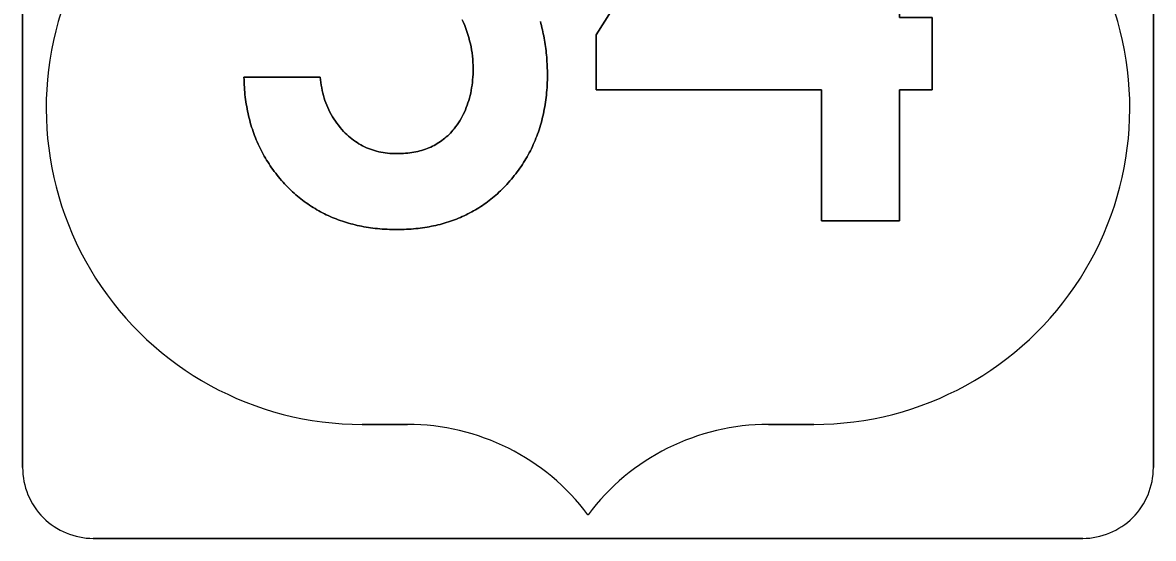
# Model space of a CAD drawing. Extents: x 10133 to 81668, y 5524 to 11018.
# Drawn here: x 24694 to 24794, y 8876.4 to 8922 of the extents above; entities that cross this region are included whole.
import ezdxf

# ---------------------------------------------------------------- set-up
doc = ezdxf.new("R2010")
doc.units = 0
doc.layers.add('DisPlatData', color=7, linetype='Continuous')

msp = doc.modelspace()

# ---------------------------------------------------------------- linework, layer by layer
at = {"layer": 'DisPlatData'}
for p, q in [((24693.978, 8970.185), (24693.978, 8882.686)), ((24693.978, 8970.185), (24693.978, 8882.686)), ((24693.978, 8882.686), (24693.978, 8970.185)), ((24693.978, 8882.686), (24693.978, 8970.185)), ((24793.978, 8882.686), (24793.978, 8970.185)), ((24793.978, 8882.686), (24793.978, 8970.185)), ((24793.978, 8970.185), (24793.978, 8882.686)), ((24793.978, 8970.185), (24793.978, 8882.686)), ((24728.007, 8886.505), (24724.012, 8886.505)), ((24724.012, 8886.505), (24728.007, 8886.505)), ((24763.945, 8886.505), (24759.949, 8886.505)), ((24759.949, 8886.505), (24763.945, 8886.505)), ((24693.978, 8882.686), (24693.978, 8882.686)), ((24693.978, 8882.686), (24693.978, 8882.686)), ((24793.978, 8882.686), (24793.978, 8882.686)), ((24793.978, 8882.686), (24793.978, 8882.686)), ((24700.228, 8876.436), (24787.728, 8876.436)), ((24700.228, 8876.436), (24700.228, 8876.436)), ((24700.228, 8876.436), (24787.728, 8876.436)), ((24787.728, 8876.436), (24700.228, 8876.436)), ((24700.228, 8876.436), (24700.228, 8876.436)), ((24787.728, 8876.436), (24700.228, 8876.436)), ((24787.728, 8876.436), (24787.728, 8876.436)), ((24787.728, 8876.436), (24787.728, 8876.436))]:
    msp.add_line(p, q, dxfattribs=at)
for points in [[(24771.532, 8952.396), (24764.632, 8952.396), (24744.703, 8920.922), (24744.703, 8916.084), (24764.632, 8916.084), (24764.632, 8904.491), (24771.532, 8904.491), (24771.532, 8916.084), (24774.407, 8916.084), (24774.407, 8922.455), (24771.532, 8922.455), (24771.532, 8952.396)], [(24771.532, 8922.455), (24774.407, 8922.455), (24774.407, 8916.084), (24771.532, 8916.084), (24771.532, 8904.491), (24764.632, 8904.491), (24764.632, 8916.084), (24744.703, 8916.084), (24744.703, 8920.922), (24764.632, 8952.396), (24771.532, 8952.396), (24771.532, 8922.455)], [(24732.848, 8922.266), (24732.965, 8922.005), (24733.073, 8921.742), (24733.178, 8921.478), (24733.273, 8921.214), (24733.361, 8920.948), (24733.44, 8920.681), (24733.511, 8920.413), (24733.578, 8920.144), (24733.636, 8919.874), (24733.682, 8919.602), (24733.728, 8919.33), (24733.761, 8919.057), (24733.786, 8918.782), (24733.807, 8918.507), (24733.815, 8918.23), (24733.819, 8917.952), (24733.819, 8917.697), (24733.811, 8917.446), (24733.798, 8917.197), (24733.778, 8916.953), (24733.753, 8916.712), (24733.723, 8916.475), (24733.69, 8916.241), (24733.648, 8916.011), (24733.603, 8915.784)], [(24733.603, 8915.784), (24733.648, 8916.011), (24733.69, 8916.241), (24733.723, 8916.475), (24733.753, 8916.712), (24733.778, 8916.953), (24733.798, 8917.197), (24733.811, 8917.446), (24733.819, 8917.697), (24733.819, 8917.952), (24733.815, 8918.23), (24733.807, 8918.507), (24733.786, 8918.782), (24733.761, 8919.057), (24733.728, 8919.33), (24733.682, 8919.602), (24733.636, 8919.874), (24733.578, 8920.144), (24733.511, 8920.413), (24733.44, 8920.681), (24733.361, 8920.948), (24733.273, 8921.214), (24733.178, 8921.478), (24733.073, 8921.742), (24732.965, 8922.005), (24732.848, 8922.266)], [(24739.907, 8921.56), (24739.861, 8921.74), (24739.815, 8921.92), (24739.769, 8922.099)], [(24739.769, 8922.099), (24739.815, 8921.92), (24739.861, 8921.74), (24739.907, 8921.56)], [(24732.69, 8904.79), (24732.861, 8904.865), (24733.032, 8904.942), (24733.198, 8905.022), (24733.365, 8905.104), (24733.532, 8905.189), (24733.694, 8905.276), (24733.857, 8905.366), (24734.019, 8905.459), (24734.178, 8905.554), (24734.336, 8905.651), (24734.49, 8905.751), (24734.644, 8905.854), (24734.798, 8905.959), (24734.948, 8906.067), (24735.098, 8906.177), (24735.248, 8906.29), (24735.394, 8906.405), (24735.54, 8906.523), (24735.682, 8906.643), (24735.828, 8906.766), (24735.965, 8906.892), (24736.107, 8907.02), (24736.244, 8907.15), (24736.382, 8907.283), (24736.515, 8907.419), (24736.648, 8907.557), (24736.79, 8907.709), (24736.932, 8907.862), (24737.065, 8908.017), (24737.203, 8908.173), (24737.332, 8908.33), (24737.461, 8908.49), (24737.586, 8908.65), (24737.711, 8908.812), (24737.828, 8908.975), (24737.948, 8909.14), (24738.061, 8909.307), (24738.173, 8909.474), (24738.282, 8909.644), (24738.39, 8909.814), (24738.494, 8909.986), (24738.594, 8910.16), (24738.69, 8910.335), (24738.786, 8910.512), (24738.882, 8910.69), (24738.969, 8910.869), (24739.057, 8911.05), (24739.14, 8911.232), (24739.223, 8911.416), (24739.303, 8911.601), (24739.378, 8911.788), (24739.453, 8911.976), (24739.523, 8912.165), (24739.59, 8912.357), (24739.653, 8912.549), (24739.715, 8912.743), (24739.778, 8912.938), (24739.832, 8913.135), (24739.886, 8913.334), (24739.936, 8913.533), (24739.986, 8913.735), (24740.032, 8913.937), (24740.073, 8914.141), (24740.115, 8914.347), (24740.153, 8914.554), (24740.186, 8914.763), (24740.219, 8914.973), (24740.248, 8915.184), (24740.273, 8915.397), (24740.298, 8915.611), (24740.319, 8915.827), (24740.336, 8916.044), (24740.353, 8916.263), (24740.365, 8916.483), (24740.373, 8916.704), (24740.382, 8916.927), (24740.386, 8917.152), (24740.386, 8917.377), (24740.386, 8917.576), (24740.382, 8917.774), (24740.378, 8917.972), (24740.369, 8918.168), (24740.361, 8918.363), (24740.348, 8918.558), (24740.336, 8918.752), (24740.323, 8918.945), (24740.307, 8919.137), (24740.286, 8919.329), (24740.265, 8919.519), (24740.244, 8919.709), (24740.219, 8919.897), (24740.19, 8920.086), (24740.161, 8920.273), (24740.132, 8920.459), (24740.098, 8920.645), (24740.065, 8920.829), (24740.028, 8921.013), (24739.99, 8921.196), (24739.948, 8921.378), (24739.907, 8921.56)], [(24739.907, 8921.56), (24739.948, 8921.378), (24739.99, 8921.196), (24740.028, 8921.013), (24740.065, 8920.829), (24740.098, 8920.645), (24740.132, 8920.459), (24740.161, 8920.273), (24740.19, 8920.086), (24740.219, 8919.897), (24740.244, 8919.709), (24740.265, 8919.519), (24740.286, 8919.329), (24740.307, 8919.137), (24740.323, 8918.945), (24740.336, 8918.752), (24740.348, 8918.558), (24740.361, 8918.363), (24740.369, 8918.168), (24740.378, 8917.972), (24740.382, 8917.774), (24740.386, 8917.576), (24740.386, 8917.377), (24740.386, 8917.152), (24740.382, 8916.927), (24740.373, 8916.704), (24740.365, 8916.483), (24740.353, 8916.263), (24740.336, 8916.044), (24740.319, 8915.827), (24740.298, 8915.611), (24740.273, 8915.397), (24740.248, 8915.184), (24740.219, 8914.973), (24740.186, 8914.763), (24740.153, 8914.554), (24740.115, 8914.347), (24740.073, 8914.141), (24740.032, 8913.937), (24739.986, 8913.735), (24739.936, 8913.533), (24739.886, 8913.334), (24739.832, 8913.135), (24739.778, 8912.938), (24739.715, 8912.743), (24739.653, 8912.549), (24739.59, 8912.357), (24739.523, 8912.165), (24739.453, 8911.976), (24739.378, 8911.788), (24739.303, 8911.601), (24739.223, 8911.416), (24739.14, 8911.232), (24739.057, 8911.05), (24738.969, 8910.869), (24738.882, 8910.69), (24738.786, 8910.512), (24738.69, 8910.335), (24738.594, 8910.16), (24738.494, 8909.986), (24738.39, 8909.814), (24738.282, 8909.644), (24738.173, 8909.474), (24738.061, 8909.307), (24737.948, 8909.14), (24737.828, 8908.975), (24737.711, 8908.812), (24737.586, 8908.65), (24737.461, 8908.49), (24737.332, 8908.33), (24737.203, 8908.173), (24737.065, 8908.017), (24736.932, 8907.862), (24736.79, 8907.709), (24736.648, 8907.557), (24736.515, 8907.419), (24736.382, 8907.283), (24736.244, 8907.15), (24736.107, 8907.02), (24735.965, 8906.892), (24735.828, 8906.766), (24735.682, 8906.643), (24735.54, 8906.523), (24735.394, 8906.405), (24735.248, 8906.29), (24735.098, 8906.177), (24734.948, 8906.067), (24734.798, 8905.959), (24734.644, 8905.854), (24734.49, 8905.751), (24734.336, 8905.651), (24734.178, 8905.554), (24734.019, 8905.459), (24733.857, 8905.366), (24733.694, 8905.276), (24733.532, 8905.189), (24733.365, 8905.104), (24733.198, 8905.022), (24733.032, 8904.942), (24732.861, 8904.865), (24732.69, 8904.79)], [(24733.603, 8915.784), (24733.553, 8915.561), (24733.494, 8915.341), (24733.436, 8915.125), (24733.365, 8914.912), (24733.294, 8914.703), (24733.215, 8914.497), (24733.132, 8914.295), (24733.044, 8914.097), (24732.953, 8913.901), (24732.853, 8913.71), (24732.748, 8913.522), (24732.636, 8913.338), (24732.523, 8913.156), (24732.403, 8912.979), (24732.273, 8912.805), (24732.144, 8912.635), (24732.036, 8912.503), (24731.923, 8912.376), (24731.807, 8912.252), (24731.69, 8912.133), (24731.569, 8912.018), (24731.448, 8911.906), (24731.323, 8911.799), (24731.194, 8911.696), (24731.061, 8911.597), (24730.928, 8911.501), (24730.79, 8911.41), (24730.653, 8911.323), (24730.507, 8911.24), (24730.365, 8911.162), (24730.215, 8911.087), (24730.065, 8911.016), (24729.911, 8910.949), (24729.753, 8910.886), (24729.594, 8910.828), (24729.432, 8910.773), (24729.265, 8910.723), (24729.098, 8910.676), (24728.928, 8910.633), (24728.753, 8910.595), (24728.578, 8910.56), (24728.398, 8910.53), (24728.215, 8910.504), (24728.032, 8910.482), (24727.844, 8910.463), (24727.653, 8910.449), (24727.461, 8910.439), (24727.265, 8910.433), (24727.065, 8910.431), (24726.857, 8910.434), (24726.653, 8910.442), (24726.448, 8910.455), (24726.248, 8910.474), (24726.048, 8910.498), (24725.857, 8910.528), (24725.661, 8910.563), (24725.473, 8910.603), (24725.286, 8910.649), (24725.103, 8910.7), (24724.919, 8910.757), (24724.74, 8910.819), (24724.565, 8910.886), (24724.39, 8910.959), (24724.219, 8911.037), (24724.048, 8911.121), (24723.886, 8911.21), (24723.719, 8911.304), (24723.561, 8911.404), (24723.403, 8911.509), (24723.248, 8911.619), (24723.094, 8911.735), (24722.944, 8911.856), (24722.794, 8911.983), (24722.653, 8912.115), (24722.507, 8912.252), (24722.369, 8912.395), (24722.211, 8912.572), (24722.057, 8912.751), (24721.911, 8912.933), (24721.769, 8913.118), (24721.636, 8913.306), (24721.507, 8913.497), (24721.386, 8913.691), (24721.273, 8913.888), (24721.161, 8914.087), (24721.061, 8914.29), (24720.965, 8914.495), (24720.873, 8914.703), (24720.79, 8914.915), (24720.715, 8915.129), (24720.644, 8915.345), (24720.582, 8915.565), (24720.523, 8915.788), (24720.469, 8916.014), (24720.428, 8916.243), (24720.386, 8916.474), (24720.353, 8916.708), (24720.328, 8916.945), (24720.307, 8917.186), (24713.553, 8917.186)], [(24713.553, 8917.186), (24713.557, 8916.962), (24713.565, 8916.739), (24713.573, 8916.518), (24713.59, 8916.298), (24713.603, 8916.08), (24713.623, 8915.863), (24713.644, 8915.648), (24713.669, 8915.434), (24713.694, 8915.221), (24713.723, 8915.01), (24713.757, 8914.801), (24713.794, 8914.593), (24713.832, 8914.386), (24713.869, 8914.181), (24713.915, 8913.978), (24713.961, 8913.775), (24714.011, 8913.574), (24714.061, 8913.375), (24714.115, 8913.177), (24714.173, 8912.98), (24714.232, 8912.785), (24714.294, 8912.592), (24714.357, 8912.4), (24714.428, 8912.209), (24714.498, 8912.02), (24714.569, 8911.832), (24714.644, 8911.646), (24714.723, 8911.461), (24714.807, 8911.278), (24714.89, 8911.096), (24714.978, 8910.915), (24715.065, 8910.736), (24715.161, 8910.559), (24715.253, 8910.383), (24715.353, 8910.208)], [(24715.353, 8910.208), (24715.253, 8910.383), (24715.161, 8910.559), (24715.065, 8910.736), (24714.978, 8910.915), (24714.89, 8911.096), (24714.807, 8911.278), (24714.723, 8911.461), (24714.644, 8911.646), (24714.569, 8911.832), (24714.498, 8912.02), (24714.428, 8912.209), (24714.357, 8912.4), (24714.294, 8912.592), (24714.232, 8912.785), (24714.173, 8912.98), (24714.115, 8913.177), (24714.061, 8913.375), (24714.011, 8913.574), (24713.961, 8913.775), (24713.915, 8913.978), (24713.869, 8914.181), (24713.832, 8914.386), (24713.794, 8914.593), (24713.757, 8914.801), (24713.723, 8915.01), (24713.694, 8915.221), (24713.669, 8915.434), (24713.644, 8915.648), (24713.623, 8915.863), (24713.603, 8916.08), (24713.59, 8916.298), (24713.573, 8916.518), (24713.565, 8916.739), (24713.557, 8916.962), (24713.553, 8917.186)], [(24713.553, 8917.186), (24720.307, 8917.186), (24720.328, 8916.945), (24720.353, 8916.708), (24720.386, 8916.474), (24720.428, 8916.243), (24720.469, 8916.014), (24720.523, 8915.788), (24720.582, 8915.565), (24720.644, 8915.345), (24720.715, 8915.129), (24720.79, 8914.915), (24720.873, 8914.703), (24720.965, 8914.495), (24721.061, 8914.29), (24721.161, 8914.087), (24721.273, 8913.888), (24721.386, 8913.691), (24721.507, 8913.497), (24721.636, 8913.306), (24721.769, 8913.118), (24721.911, 8912.933), (24722.057, 8912.751), (24722.211, 8912.572), (24722.369, 8912.395), (24722.507, 8912.252), (24722.653, 8912.115), (24722.794, 8911.983), (24722.944, 8911.856), (24723.094, 8911.735), (24723.248, 8911.619), (24723.403, 8911.509), (24723.561, 8911.404), (24723.719, 8911.304), (24723.886, 8911.21), (24724.048, 8911.121), (24724.219, 8911.037), (24724.39, 8910.959), (24724.565, 8910.886), (24724.74, 8910.819), (24724.919, 8910.757), (24725.103, 8910.7), (24725.286, 8910.649), (24725.473, 8910.603), (24725.661, 8910.563), (24725.857, 8910.528), (24726.048, 8910.498), (24726.248, 8910.474), (24726.448, 8910.455), (24726.653, 8910.442), (24726.857, 8910.434), (24727.065, 8910.431), (24727.265, 8910.433), (24727.461, 8910.439), (24727.653, 8910.449), (24727.844, 8910.463), (24728.032, 8910.482), (24728.215, 8910.504), (24728.398, 8910.53), (24728.578, 8910.56), (24728.753, 8910.595), (24728.928, 8910.633), (24729.098, 8910.676), (24729.265, 8910.723), (24729.432, 8910.773), (24729.594, 8910.828), (24729.753, 8910.886), (24729.911, 8910.949), (24730.065, 8911.016), (24730.215, 8911.087), (24730.365, 8911.162), (24730.507, 8911.24), (24730.653, 8911.323), (24730.79, 8911.41), (24730.928, 8911.501), (24731.061, 8911.597), (24731.194, 8911.696), (24731.323, 8911.799), (24731.448, 8911.906), (24731.569, 8912.018), (24731.69, 8912.133), (24731.807, 8912.252), (24731.923, 8912.376), (24732.036, 8912.503), (24732.144, 8912.635), (24732.273, 8912.805), (24732.403, 8912.979), (24732.523, 8913.156), (24732.636, 8913.338), (24732.748, 8913.522), (24732.853, 8913.71), (24732.953, 8913.901), (24733.044, 8914.097), (24733.132, 8914.295), (24733.215, 8914.497), (24733.294, 8914.703), (24733.365, 8914.912), (24733.436, 8915.125), (24733.494, 8915.341), (24733.553, 8915.561), (24733.603, 8915.784)], [(24715.353, 8910.208), (24715.453, 8910.035), (24715.557, 8909.863), (24715.661, 8909.693), (24715.769, 8909.524), (24715.882, 8909.356), (24715.998, 8909.19), (24716.115, 8909.026), (24716.232, 8908.863), (24716.357, 8908.701), (24716.482, 8908.541), (24716.607, 8908.383), (24716.74, 8908.225), (24716.873, 8908.07), (24717.007, 8907.915), (24717.148, 8907.762), (24717.29, 8907.611), (24717.432, 8907.461), (24717.573, 8907.324), (24717.711, 8907.189), (24717.857, 8907.057), (24717.998, 8906.928), (24718.144, 8906.801), (24718.29, 8906.677), (24718.44, 8906.555), (24718.586, 8906.436), (24718.74, 8906.319), (24718.89, 8906.205), (24719.044, 8906.094), (24719.203, 8905.985), (24719.357, 8905.878), (24719.515, 8905.775), (24719.678, 8905.673), (24719.836, 8905.575), (24719.998, 8905.479), (24720.165, 8905.385), (24720.332, 8905.294), (24720.498, 8905.206), (24720.665, 8905.12), (24720.836, 8905.037), (24721.007, 8904.956), (24721.182, 8904.878), (24721.357, 8904.802), (24721.532, 8904.729), (24721.711, 8904.658), (24721.89, 8904.59), (24722.069, 8904.525), (24722.253, 8904.463), (24722.436, 8904.402), (24722.619, 8904.345), (24722.807, 8904.29), (24722.994, 8904.237), (24723.186, 8904.187), (24723.373, 8904.14), (24723.569, 8904.095), (24723.761, 8904.053), (24723.957, 8904.013), (24724.153, 8903.975), (24724.353, 8903.941), (24724.553, 8903.909), (24724.753, 8903.88), (24724.957, 8903.853), (24725.161, 8903.828), (24725.365, 8903.806), (24725.573, 8903.787), (24725.782, 8903.77), (24725.99, 8903.756), (24726.203, 8903.745), (24726.415, 8903.736), (24726.632, 8903.73), (24726.848, 8903.726), (24727.065, 8903.725), (24727.282, 8903.726), (24727.494, 8903.73), (24727.707, 8903.736), (24727.915, 8903.745), (24728.128, 8903.756), (24728.332, 8903.77), (24728.54, 8903.787), (24728.744, 8903.805), (24728.948, 8903.827), (24729.148, 8903.851), (24729.348, 8903.878), (24729.548, 8903.907), (24729.744, 8903.938), (24729.94, 8903.973), (24730.136, 8904.01), (24730.328, 8904.049), (24730.519, 8904.09), (24730.707, 8904.135), (24730.894, 8904.182), (24731.082, 8904.231), (24731.265, 8904.283), (24731.448, 8904.338), (24731.632, 8904.395), (24731.811, 8904.454), (24731.99, 8904.516), (24732.169, 8904.581), (24732.344, 8904.648), (24732.519, 8904.718), (24732.69, 8904.79)], [(24732.69, 8904.79), (24732.519, 8904.718), (24732.344, 8904.648), (24732.169, 8904.581), (24731.99, 8904.516), (24731.811, 8904.454), (24731.632, 8904.395), (24731.448, 8904.338), (24731.265, 8904.283), (24731.082, 8904.231), (24730.894, 8904.182), (24730.707, 8904.135), (24730.519, 8904.09), (24730.328, 8904.049), (24730.136, 8904.01), (24729.94, 8903.973), (24729.744, 8903.938), (24729.548, 8903.907), (24729.348, 8903.878), (24729.148, 8903.851), (24728.948, 8903.827), (24728.744, 8903.805), (24728.54, 8903.787), (24728.332, 8903.77), (24728.128, 8903.756), (24727.915, 8903.745), (24727.707, 8903.736), (24727.494, 8903.73), (24727.282, 8903.726), (24727.065, 8903.725), (24726.848, 8903.726), (24726.632, 8903.73), (24726.415, 8903.736), (24726.203, 8903.745), (24725.99, 8903.756), (24725.782, 8903.77), (24725.573, 8903.787), (24725.365, 8903.806), (24725.161, 8903.828), (24724.957, 8903.853), (24724.753, 8903.88), (24724.553, 8903.909), (24724.353, 8903.941), (24724.153, 8903.975), (24723.957, 8904.013), (24723.761, 8904.053), (24723.569, 8904.095), (24723.373, 8904.14), (24723.186, 8904.187), (24722.994, 8904.237), (24722.807, 8904.29), (24722.619, 8904.345), (24722.436, 8904.402), (24722.253, 8904.463), (24722.069, 8904.525), (24721.89, 8904.59), (24721.711, 8904.658), (24721.532, 8904.729), (24721.357, 8904.802), (24721.182, 8904.878), (24721.007, 8904.956), (24720.836, 8905.037), (24720.665, 8905.12), (24720.498, 8905.206), (24720.332, 8905.294), (24720.165, 8905.385), (24719.998, 8905.479), (24719.836, 8905.575), (24719.678, 8905.673), (24719.515, 8905.775), (24719.357, 8905.878), (24719.203, 8905.985), (24719.044, 8906.094), (24718.89, 8906.205), (24718.74, 8906.319), (24718.586, 8906.436), (24718.44, 8906.555), (24718.29, 8906.677), (24718.144, 8906.801), (24717.998, 8906.928), (24717.857, 8907.057), (24717.711, 8907.189), (24717.573, 8907.324), (24717.432, 8907.461), (24717.29, 8907.611), (24717.148, 8907.762), (24717.007, 8907.915), (24716.873, 8908.07), (24716.74, 8908.225), (24716.607, 8908.383), (24716.482, 8908.541), (24716.357, 8908.701), (24716.232, 8908.863), (24716.115, 8909.026), (24715.998, 8909.19), (24715.882, 8909.356), (24715.769, 8909.524), (24715.661, 8909.693), (24715.557, 8909.863), (24715.453, 8910.035), (24715.353, 8910.208)], [(24743.98, 8878.519), (24743.977, 8878.519)]]:
    msp.add_lwpolyline(points, dxfattribs=at)
for centre, radius, start, end in [((24724.012, 8914.456), 27.951, 154.98967, 270.00006), ((24724.012, 8914.456), 27.951, 154.98967, 270.00006), ((24763.945, 8914.456), 27.951, 270.00006, 25.01045), ((24763.945, 8914.456), 27.951, 270.00006, 25.01045), ((24728.007, 8866.54), 19.965, 36.87659, 90.00021), ((24728.007, 8866.54), 19.965, 36.87659, 90.00021), ((24759.949, 8866.54), 19.965, 90.00021, 143.12341), ((24759.949, 8866.54), 19.965, 90.00021, 143.12341), ((24700.228, 8882.686), 6.25, 179.99985, 270.00006), ((24700.228, 8882.686), 6.25, 179.99985, 270.00006), ((24700.228, 8882.686), 6.25, 179.99985, 270.00006), ((24700.228, 8882.686), 6.25, 179.99985, 270.00006), ((24787.728, 8882.686), 6.25, 270.00006, 0.00027), ((24787.728, 8882.686), 6.25, 270.00006, 0.00027), ((24787.728, 8882.686), 6.25, 270.00006, 0.00027), ((24787.728, 8882.686), 6.25, 270.00006, 0.00027), ((24759.949, 8866.54), 19.965, 143.12341, 143.13001), ((24728.007, 8866.54), 19.965, 36.86989, 36.87659)]:
    msp.add_arc(centre, radius, start, end, dxfattribs=at)

doc.saveas('drawing.dxf')
